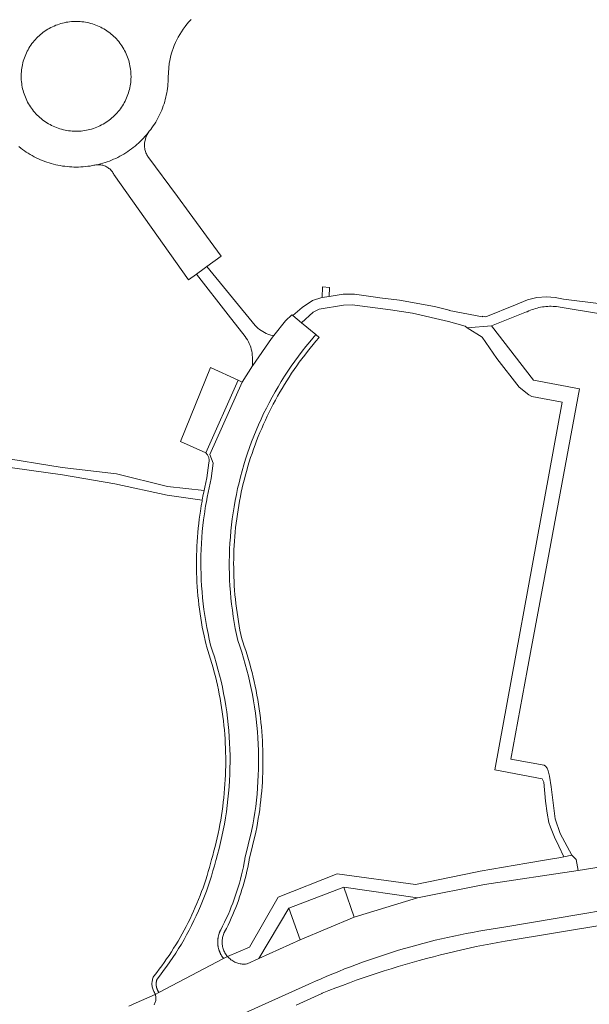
# Model space of a CAD drawing. Extents: x 146402 to 164798, y 455483 to 464134.
# Tile 454 of 575: x 158864 to 158942, y 460480 to 460615. Entities that reach past the tile are written whole.
import ezdxf

# ---------------------------------------------------------------- set-up
doc = ezdxf.new("R2010")
doc.units = 0
doc.header["$LTSCALE"] = 0.2
for name, color, linetype, lineweight in [('B-XX-VH-VERHARDING_BETONSTRAATSTEEN-GV', 252, 'CONTINUOUS', 18), ('B-XX-VH-VERHARDING_HALFVERHARDING-GV', 252, 'CONTINUOUS', 18), ('B-XX-VH-VERHARDING_STRAATBAKSTEEN-GV', 252, 'CONTINUOUS', 18), ('B-XX-VH-VERHARDING_TEGEL-GV', 252, 'CONTINUOUS', 18)]:
    doc.layers.add(name, color=color, linetype=linetype, lineweight=lineweight)

msp = doc.modelspace()

# ---------------------------------------------------------------- linework, layer by layer
at = {"layer": 'B-XX-VH-VERHARDING_BETONSTRAATSTEEN-GV'}
for points in [[(158881.296, 460599.231), (158881.709, 460599.903), (158881.518, 460599.659), (158881.318, 460599.416), (158881.111, 460599.178), (158880.899, 460598.946), (158880.681, 460598.719), (158880.457, 460598.498), (158880.228, 460598.282), (158879.993, 460598.072), (158879.753, 460597.869), (158879.508, 460597.671), (158879.258, 460597.48), (158879.003, 460597.295), (158878.744, 460597.117), (158878.48, 460596.946), (158878.212, 460596.781), (158877.939, 460596.623), (158877.663, 460596.472), (158877.383, 460596.328), (158877.1, 460596.191), (158876.813, 460596.062), (158876.523, 460595.94), (158876.23, 460595.825), (158875.934, 460595.718), (158875.635, 460595.618), (158875.334, 460595.526), (158875.031, 460595.442), (158874.726, 460595.365), (158874.417, 460595.296), (158874.498, 460595.306), (158874.635, 460595.315), (158874.773, 460595.317), (158874.91, 460595.31), (158875.046, 460595.296), (158875.182, 460595.273), (158875.316, 460595.243), (158875.448, 460595.205), (158875.577, 460595.159), (158875.704, 460595.106), (158875.827, 460595.045), (158875.947, 460594.978), (158876.063, 460594.903), (158876.174, 460594.822), (158876.28, 460594.735), (158876.38, 460594.641), (158876.476, 460594.543), (158876.565, 460594.438), (158876.648, 460594.329), (158876.725, 460594.215), (158876.794, 460594.096), (158876.857, 460593.974), (158887.093, 460579.54), (158888.167, 460580.314), (158889.243, 460581.092), (158889.624, 460581.367), (158891.545, 460582.754), (158887.195, 460588.783), (158885.578, 460590.965), (158881.514, 460596.45), (158881.449, 460596.556), (158881.375, 460596.69), (158881.308, 460596.827), (158881.248, 460596.968), (158881.196, 460597.112), (158881.151, 460597.259), (158881.114, 460597.407), (158881.085, 460597.558), (158881.064, 460597.709), (158881.05, 460597.862), (158881.045, 460598.015), (158881.048, 460598.168), (158881.058, 460598.321), (158881.077, 460598.473)], [(158893.916, 460565.746), (158890.111, 460567.491), (158885.975, 460557.326), (158889.479, 460555.781)]]:
    msp.add_lwpolyline(points, close=True, dxfattribs=at)
at = {"layer": 'B-XX-VH-VERHARDING_HALFVERHARDING-GV'}
msp.add_lwpolyline([(158948.475, 460575.647), (158938.519, 460576.881), (158937.363, 460577.118), (158936.186, 460577.194), (158934.86, 460577.085), (158933.567, 460576.773), (158931.921, 460576.105), (158927.868, 460574.461), (158927.425, 460574.524), (158927.41, 460574.448), (158922.855, 460575.297), (158922.862, 460575.338), (158920.811, 460575.843), (158916.05, 460576.713), (158913.319, 460577.064), (158913.054, 460577.098), (158909.859, 460577.568), (158908.304, 460577.568), (158906.388, 460577.251), (158905.401, 460577.088), (158905.361, 460577.081), (158904.106, 460576.696), (158902.665, 460575.712), (158901.407, 460574.61), (158902.597, 460573.622), (158904.204, 460575.083), (158905.011, 460575.476), (158908.356, 460576.065), (158909.519, 460576.103), (158914.787, 460575.424), (158917.79, 460574.951), (158922.739, 460573.785), (158925.015, 460573.145), (158925.316, 460572.952), (158928.67, 460573.212), (158933.469, 460575.121), (158933.528, 460575.15), (158933.751, 460575.252), (158933.977, 460575.348), (158934.206, 460575.435), (158934.438, 460575.516), (158934.672, 460575.588), (158934.908, 460575.653), (158935.147, 460575.711), (158935.387, 460575.76), (158935.629, 460575.802), (158935.872, 460575.835), (158936.115, 460575.861), (158936.36, 460575.879), (158936.605, 460575.889), (158936.85, 460575.891), (158937.095, 460575.885), (158937.34, 460575.87), (158937.584, 460575.848), (158937.828, 460575.818), (158938.07, 460575.78), (158948.328, 460574.096)], dxfattribs=at)
for points in [[(158934.393, 460565.744), (158928.67, 460573.212), (158925.316, 460572.952), (158927.369, 460571.636), (158929.4, 460568.711), (158932.433, 460564.783), (158933.749, 460563.742), (158934.182, 460563.493), (158938.332, 460562.728), (158936.545, 460552.977), (158929.097, 460512.268), (158935.599, 460511.056), (158935.822, 460510.616), (158936.075, 460507.968), (158936.287, 460506.36), (158936.522, 460505.078), (158936.756, 460504.425), (158937.27, 460503.05), (158937.878, 460501.815), (158938.583, 460500.364), (158939.688, 460500.594), (158938.057, 460503.564), (158937.378, 460505.568), (158936.813, 460509.975), (158936.624, 460511.42), (158936.413, 460512.166), (158936.262, 460512.498), (158936.035, 460512.808), (158935.861, 460512.937), (158931.312, 460513.754), (158933.56, 460525.926), (158934.014, 460528.384), (158936.549, 460542.107), (158940.702, 460564.572)], [(158940.251, 460500), (158939.688, 460500.594), (158938.583, 460500.364), (158937.884, 460500.219), (158936.46, 460500), (158933.505, 460499.494), (158927.074, 460498.397), (158926.466, 460498.269), (158918.221, 460496.546), (158907.488, 460497.998), (158899.367, 460494.798), (158895.445, 460487.936), (158892.452, 460486.664), (158892.556, 460486.549), (158892.665, 460486.441), (158892.78, 460486.337), (158892.9, 460486.24), (158893.025, 460486.15), (158893.155, 460486.066), (158893.288, 460485.988), (158893.426, 460485.918), (158893.567, 460485.855), (158893.711, 460485.8), (158893.858, 460485.751), (158894.007, 460485.711), (158894.158, 460485.678), (158894.31, 460485.654), (158894.464, 460485.637), (158894.618, 460485.628), (158894.772, 460485.627), (158894.927, 460485.634), (158895.08, 460485.649), (158895.111, 460485.653), (158896.75, 460486.416), (158900.846, 460493.301), (158908.388, 460496.184), (158918.52, 460494.715), (158927.673, 460496.537), (158940.541, 460498.482)]]:
    msp.add_lwpolyline(points, close=True, dxfattribs=at)
at = {"layer": 'B-XX-VH-VERHARDING_STRAATBAKSTEEN-GV'}
for points in [[(158863.826, 460597.801), (158864.072, 460597.605), (158864.324, 460597.415), (158864.581, 460597.231), (158864.842, 460597.054), (158865.107, 460596.884), (158865.377, 460596.72), (158865.651, 460596.563), (158865.928, 460596.414), (158866.21, 460596.271), (158866.495, 460596.136), (158866.783, 460596.008), (158867.074, 460595.887), (158867.369, 460595.773), (158867.666, 460595.667), (158867.966, 460595.569), (158868.268, 460595.478), (158868.572, 460595.395), (158868.878, 460595.32), (158869.186, 460595.253), (158869.496, 460595.193), (158869.807, 460595.141), (158870.12, 460595.098), (158870.433, 460595.062), (158870.747, 460595.034), (158871.062, 460595.014), (158871.377, 460595.002), (158871.693, 460594.998), (158872.008, 460595.002), (158872.323, 460595.014), (158872.638, 460595.034), (158872.952, 460595.062), (158873.266, 460595.098), (158873.578, 460595.141), (158873.889, 460595.193), (158874.11, 460595.235), (158874.227, 460595.264), (158874.362, 460595.289), (158874.417, 460595.296), (158874.726, 460595.365), (158875.031, 460595.442), (158875.334, 460595.526), (158875.635, 460595.618), (158875.934, 460595.718), (158876.23, 460595.825), (158876.523, 460595.94), (158876.813, 460596.062), (158877.1, 460596.191), (158877.383, 460596.328), (158877.663, 460596.472), (158877.939, 460596.623), (158878.212, 460596.781), (158878.48, 460596.946), (158878.744, 460597.117), (158879.003, 460597.295), (158879.258, 460597.48), (158879.508, 460597.671), (158879.753, 460597.869), (158879.993, 460598.072), (158880.228, 460598.282), (158880.457, 460598.498), (158880.681, 460598.719), (158880.899, 460598.946), (158881.111, 460599.178), (158881.318, 460599.416), (158881.518, 460599.659), (158881.709, 460599.903), (158881.898, 460600.146), (158882.08, 460600.394), (158882.256, 460600.647), (158882.425, 460600.904), (158882.587, 460601.165), (158882.743, 460601.431), (158882.892, 460601.7), (158883.033, 460601.973), (158883.168, 460602.25), (158883.295, 460602.53), (158883.415, 460602.814), (158883.527, 460603.1), (158883.632, 460603.39), (158883.73, 460603.681), (158883.82, 460603.976), (158883.902, 460604.272), (158883.976, 460604.571), (158884.043, 460604.872), (158884.102, 460605.174), (158884.152, 460605.477), (158884.196, 460605.782), (158884.231, 460606.088), (158884.258, 460606.394), (158884.277, 460606.701), (158884.288, 460607.009), (158884.291, 460607.317), (158884.428, 460609.222), (158884.506, 460609.641), (158884.599, 460610.058), (158884.709, 460610.47), (158884.833, 460610.878), (158884.973, 460611.281), (158885.128, 460611.679), (158885.298, 460612.071), (158885.482, 460612.456), (158885.68, 460612.834), (158885.893, 460613.203), (158886.119, 460613.565), (158886.359, 460613.918), (158886.611, 460614.262), (158886.877, 460614.597), (158887.154, 460614.921), (158887.444, 460615.234)], [(158949.997, 460500), (158940.541, 460498.482), (158927.673, 460496.537), (158918.52, 460494.715), (158909.831, 460492.073), (158902.386, 460488.951), (158896.75, 460486.416), (158895.111, 460485.653), (158895.08, 460485.649), (158894.927, 460485.634), (158894.772, 460485.627), (158894.618, 460485.628), (158894.464, 460485.637), (158894.31, 460485.654), (158894.158, 460485.678), (158894.007, 460485.711), (158893.858, 460485.751), (158893.711, 460485.8), (158893.567, 460485.855), (158893.426, 460485.918), (158893.288, 460485.988), (158893.155, 460486.066), (158893.025, 460486.15), (158892.9, 460486.24), (158892.78, 460486.337), (158892.665, 460486.441), (158892.556, 460486.549), (158892.452, 460486.664), (158891.907, 460486.379), (158886.594, 460483.593), (158883.04, 460481.73), (158882.535, 460481.466), (158882.544, 460481.436), (158882.575, 460481.322), (158882.597, 460481.206), (158882.611, 460481.089), (158882.618, 460480.971), (158882.617, 460480.852), (158882.607, 460480.735), (158882.59, 460480.618), (158882.565, 460480.502), (158882.532, 460480.389), (158882.491, 460480.278), (158882.443, 460480.17), (158882.388, 460480.066)], [(158869.901, 460467.692), (158903.579, 460482.862), (158903.692, 460482.914), (158904.485, 460483.274), (158905.281, 460483.626), (158906.08, 460483.971), (158906.882, 460484.309), (158907.688, 460484.639), (158908.496, 460484.962), (158909.307, 460485.278), (158910.121, 460485.585), (158910.938, 460485.886), (158911.758, 460486.179), (158912.58, 460486.464), (158913.405, 460486.742), (158914.232, 460487.012), (158915.062, 460487.275), (158915.894, 460487.53), (158916.729, 460487.777), (158917.565, 460488.017), (158918.404, 460488.249), (158919.245, 460488.473), (158920.089, 460488.69), (158920.933, 460488.898), (158921.78, 460489.099), (158922.629, 460489.293), (158923.479, 460489.478), (158924.332, 460489.655), (158925.185, 460489.825), (158926.041, 460489.987), (158926.897, 460490.141), (158927.755, 460490.287), (158928.615, 460490.425), (158929.475, 460490.556), (158930.337, 460490.678), (158954.71, 460494.799)]]:
    msp.add_lwpolyline(points, dxfattribs=at)
for points in [[(158871.508, 460614.982), (158871.73, 460614.984), (158871.975, 460614.978), (158872.221, 460614.964), (158872.465, 460614.942), (158872.709, 460614.912), (158872.951, 460614.874), (158873.192, 460614.829), (158873.432, 460614.775), (158873.67, 460614.714), (158873.905, 460614.645), (158874.138, 460614.568), (158874.369, 460614.484), (158874.597, 460614.392), (158874.821, 460614.293), (158875.042, 460614.187), (158875.26, 460614.074), (158875.474, 460613.953), (158875.684, 460613.826), (158875.889, 460613.692), (158876.09, 460613.551), (158876.287, 460613.404), (158876.478, 460613.25), (158876.664, 460613.091), (158876.845, 460612.925), (158877.021, 460612.753), (158877.191, 460612.576), (158877.355, 460612.394), (158877.513, 460612.206), (158877.665, 460612.013), (158877.81, 460611.815), (158877.949, 460611.613), (158878.081, 460611.406), (158878.207, 460611.195), (158878.325, 460610.98), (158878.437, 460610.761), (158878.541, 460610.539), (158878.638, 460610.314), (158878.727, 460610.085), (158878.809, 460609.854), (158878.884, 460609.62), (158878.95, 460609.384), (158879.009, 460609.146), (158879.061, 460608.905), (158879.104, 460608.664), (158879.14, 460608.421), (158879.167, 460608.177), (158879.187, 460607.933), (158879.198, 460607.687), (158879.202, 460607.442), (158879.201, 460607.347), (158879.194, 460607.101), (158879.179, 460606.856), (158879.156, 460606.612), (158879.125, 460606.368), (158879.086, 460606.126), (158879.039, 460605.885), (158878.985, 460605.646), (158878.922, 460605.409), (158878.852, 460605.173), (158878.774, 460604.94), (158878.689, 460604.71), (158878.596, 460604.483), (158878.496, 460604.259), (158878.389, 460604.038), (158878.274, 460603.821), (158878.153, 460603.608), (158878.025, 460603.399), (158877.889, 460603.194), (158877.748, 460602.993), (158877.6, 460602.798), (158877.445, 460602.607), (158877.284, 460602.421), (158877.118, 460602.241), (158876.945, 460602.066), (158876.767, 460601.897), (158876.584, 460601.734), (158876.395, 460601.577), (158876.202, 460601.426), (158876.003, 460601.282), (158875.8, 460601.144), (158875.593, 460601.013), (158875.381, 460600.888), (158875.166, 460600.771), (158874.946, 460600.661), (158874.724, 460600.558), (158874.498, 460600.462), (158874.269, 460600.373), (158874.037, 460600.292), (158873.803, 460600.219), (158873.566, 460600.153), (158873.328, 460600.095), (158873.087, 460600.045), (158872.846, 460600.003), (158872.603, 460599.969), (158872.359, 460599.942), (158872.114, 460599.924), (158871.869, 460599.914), (158871.623, 460599.911), (158871.378, 460599.917), (158871.133, 460599.93), (158870.888, 460599.952), (158870.645, 460599.981), (158870.402, 460600.019), (158870.161, 460600.064), (158869.921, 460600.117), (158869.683, 460600.178), (158869.448, 460600.247), (158869.214, 460600.323), (158868.984, 460600.407), (158868.756, 460600.498), (158868.531, 460600.597), (158868.31, 460600.703), (158868.092, 460600.816), (158867.878, 460600.936), (158867.668, 460601.063), (158867.462, 460601.197), (158867.261, 460601.337), (158867.064, 460601.484), (158866.873, 460601.637), (158866.686, 460601.797), (158866.505, 460601.962), (158866.329, 460602.134), (158866.159, 460602.311), (158865.995, 460602.493), (158865.836, 460602.681), (158865.684, 460602.873), (158865.538, 460603.071), (158865.399, 460603.273), (158865.267, 460603.479), (158865.141, 460603.69), (158865.022, 460603.905), (158864.911, 460604.124), (158864.806, 460604.346), (158864.709, 460604.571), (158864.619, 460604.799), (158864.536, 460605.031), (158864.462, 460605.264), (158864.395, 460605.501), (158864.335, 460605.739), (158864.284, 460605.979), (158864.24, 460606.22), (158864.204, 460606.463), (158864.176, 460606.707), (158864.156, 460606.951), (158864.144, 460607.197), (158864.14, 460607.442), (158864.141, 460607.582), (158864.149, 460607.827), (158864.166, 460608.072), (158864.19, 460608.316), (158864.222, 460608.56), (158864.262, 460608.802), (158864.31, 460609.043), (158864.366, 460609.282), (158864.429, 460609.519), (158864.5, 460609.754), (158864.579, 460609.986), (158864.666, 460610.216), (158864.759, 460610.443), (158864.86, 460610.666), (158864.969, 460610.887), (158865.084, 460611.103), (158865.207, 460611.316), (158865.336, 460611.525), (158865.472, 460611.729), (158865.615, 460611.929), (158865.764, 460612.124), (158865.919, 460612.314), (158866.081, 460612.499), (158866.248, 460612.678), (158866.421, 460612.852), (158866.6, 460613.02), (158866.784, 460613.183), (158866.974, 460613.339), (158867.168, 460613.489), (158867.367, 460613.632), (158867.571, 460613.769), (158867.779, 460613.9), (158867.991, 460614.023), (158868.207, 460614.139), (158868.427, 460614.249), (158868.65, 460614.351), (158868.876, 460614.446), (158869.106, 460614.533), (158869.338, 460614.613), (158869.572, 460614.685), (158869.809, 460614.75), (158870.048, 460614.807), (158870.288, 460614.856), (158870.53, 460614.897), (158870.774, 460614.93), (158871.018, 460614.955), (158871.263, 460614.973)], [(158896.241, 460573.279), (158889.624, 460581.367), (158889.243, 460581.092), (158888.167, 460580.314), (158892.527, 460574.714), (158894.844, 460571.738), (158895.007, 460571.514), (158895.157, 460571.279), (158895.294, 460571.036), (158895.417, 460570.785), (158895.525, 460570.528), (158895.618, 460570.265), (158895.696, 460569.997), (158895.758, 460569.725), (158895.805, 460569.451), (158895.835, 460569.173), (158895.85, 460568.895), (158895.884, 460567.73), (158895.898, 460567.752), (158898.459, 460571.486), (158898.796, 460571.907), (158898.365, 460571.929), (158898.23, 460571.97), (158897.978, 460572.06), (158897.732, 460572.165), (158897.492, 460572.285), (158897.26, 460572.418), (158897.036, 460572.565), (158896.822, 460572.726), (158896.617, 460572.898), (158896.424, 460573.083)], [(158901.407, 460574.61), (158901.283, 460574.712), (158900.406, 460573.914), (158898.796, 460571.907), (158898.459, 460571.486), (158895.898, 460567.752), (158895.884, 460567.73), (158894.464, 460565.502), (158890.027, 460555.537), (158890.476, 460554.357), (158890.217, 460552.264), (158890.061, 460551.63), (158889.915, 460550.993), (158889.779, 460550.353), (158889.654, 460549.712), (158889.592, 460549.389), (158889.533, 460549.065), (158889.476, 460548.741), (158889.421, 460548.416), (158889.391, 460548.234), (158889.362, 460548.052), (158889.333, 460547.87), (158889.305, 460547.688), (158889.266, 460547.419), (158889.228, 460547.15), (158889.192, 460546.881), (158889.157, 460546.612), (158889.06, 460545.793), (158888.978, 460544.972), (158888.91, 460544.149), (158888.856, 460543.326), (158888.816, 460542.502), (158888.791, 460541.677), (158888.78, 460540.852), (158888.784, 460540.027), (158888.802, 460539.202), (158888.834, 460538.377), (158888.88, 460537.553), (158888.941, 460536.73), (158889.016, 460535.909), (158889.105, 460535.088), (158889.209, 460534.27), (158889.326, 460533.453), (158889.458, 460532.639), (158889.604, 460531.826), (158889.765, 460531.017), (158889.939, 460530.21), (158890.127, 460529.407), (158890.4, 460528.593), (158890.658, 460527.774), (158890.902, 460526.95), (158891.131, 460526.122), (158891.346, 460525.291), (158891.546, 460524.456), (158891.731, 460523.617), (158891.901, 460522.775), (158892.057, 460521.931), (158892.198, 460521.084), (158892.323, 460520.234), (158892.434, 460519.382), (158892.53, 460518.529), (158892.611, 460517.674), (158892.676, 460516.817), (158892.727, 460515.96), (158892.762, 460515.102), (158892.782, 460514.244), (158892.788, 460513.385), (158892.777, 460512.526), (158892.752, 460511.668), (158892.712, 460510.81), (158892.657, 460509.953), (158892.587, 460509.097), (158892.501, 460508.242), (158892.401, 460507.389), (158892.285, 460506.538), (158892.155, 460505.689), (158892.009, 460504.843), (158891.849, 460503.999), (158891.674, 460503.158), (158891.484, 460502.321), (158891.279, 460501.487), (158891.06, 460500.656), (158890.874, 460500), (158890.826, 460499.83), (158890.643, 460499.122), (158890.447, 460498.418), (158890.24, 460497.717), (158890.021, 460497.02), (158889.789, 460496.327), (158889.546, 460495.638), (158889.291, 460494.953), (158889.024, 460494.273), (158888.745, 460493.597), (158888.455, 460492.926), (158888.154, 460492.26), (158887.841, 460491.6), (158887.516, 460490.945), (158887.181, 460490.296), (158886.834, 460489.652), (158886.477, 460489.015), (158886.108, 460488.384), (158885.729, 460487.759), (158885.339, 460487.141), (158884.938, 460486.529), (158884.527, 460485.925), (158884.106, 460485.328), (158883.674, 460484.738), (158883.233, 460484.156), (158882.781, 460483.581), (158882.769, 460483.549), (158882.758, 460483.518), (158882.748, 460483.486), (158882.738, 460483.454), (158882.728, 460483.422), (158882.719, 460483.389), (158882.711, 460483.356), (158882.703, 460483.324), (158882.696, 460483.291), (158882.689, 460483.258), (158882.683, 460483.225), (158882.678, 460483.192), (158882.673, 460483.159), (158882.668, 460483.125), (158882.665, 460483.092), (158882.661, 460483.058), (158882.659, 460483.025), (158882.657, 460482.991), (158882.655, 460482.958), (158882.655, 460482.924), (158882.654, 460482.89), (158882.655, 460482.857), (158882.655, 460482.823), (158882.657, 460482.79), (158882.659, 460482.756), (158882.662, 460482.723), (158882.665, 460482.689), (158882.669, 460482.656), (158882.673, 460482.622), (158882.678, 460482.589), (158882.683, 460482.556), (158882.69, 460482.523), (158882.696, 460482.49), (158882.703, 460482.457), (158882.711, 460482.424), (158882.72, 460482.392), (158882.729, 460482.359), (158882.738, 460482.327), (158882.748, 460482.295), (158882.759, 460482.263), (158882.77, 460482.231), (158882.782, 460482.2), (158882.794, 460482.169), (158882.807, 460482.137), (158882.82, 460482.107), (158882.834, 460482.076), (158882.848, 460482.046), (158882.863, 460482.015), (158882.879, 460481.986), (158882.894, 460481.956), (158882.911, 460481.927), (158882.928, 460481.898), (158882.945, 460481.869), (158882.963, 460481.841), (158882.982, 460481.812), (158883.001, 460481.785), (158883.02, 460481.757), (158883.04, 460481.73), (158886.594, 460483.593), (158891.907, 460486.379), (158891.868, 460486.428), (158891.829, 460486.478), (158891.792, 460486.528), (158891.755, 460486.579), (158891.719, 460486.631), (158891.685, 460486.683), (158891.65, 460486.736), (158891.617, 460486.79), (158891.585, 460486.844), (158891.554, 460486.898), (158891.524, 460486.954), (158891.495, 460487.009), (158891.467, 460487.065), (158891.439, 460487.122), (158891.413, 460487.179), (158891.388, 460487.237), (158891.363, 460487.295), (158891.34, 460487.353), (158891.318, 460487.412), (158891.297, 460487.471), (158891.277, 460487.531), (158891.258, 460487.591), (158891.24, 460487.651), (158891.223, 460487.711), (158891.207, 460487.772), (158891.192, 460487.833), (158891.178, 460487.894), (158891.165, 460487.956), (158891.153, 460488.018), (158891.143, 460488.08), (158891.133, 460488.142), (158891.125, 460488.204), (158891.117, 460488.267), (158891.111, 460488.329), (158891.106, 460488.392), (158891.102, 460488.455), (158891.099, 460488.517), (158891.097, 460488.58), (158891.096, 460488.643), (158891.096, 460488.706), (158891.098, 460488.769), (158891.1, 460488.832), (158891.104, 460488.894), (158891.108, 460488.957), (158891.114, 460489.02), (158891.121, 460489.082), (158891.129, 460489.144), (158891.138, 460489.207), (158891.148, 460489.269), (158891.159, 460489.331), (158891.172, 460489.392), (158891.185, 460489.454), (158891.199, 460489.515), (158891.215, 460489.576), (158891.231, 460489.637), (158891.249, 460489.697), (158891.267, 460489.757), (158891.287, 460489.817), (158891.308, 460489.876), (158891.33, 460489.935), (158891.352, 460489.994), (158891.376, 460490.052), (158891.401, 460490.109), (158891.427, 460490.167), (158891.453, 460490.224), (158891.481, 460490.28), (158891.51, 460490.336), (158891.773, 460490.849), (158892.026, 460491.367), (158892.271, 460491.888), (158892.507, 460492.414), (158892.734, 460492.944), (158892.952, 460493.478), (158893.16, 460494.015), (158893.36, 460494.556), (158893.55, 460495.1), (158893.73, 460495.647), (158893.902, 460496.198), (158894.063, 460496.751), (158894.216, 460497.307), (158894.358, 460497.865), (158894.492, 460498.426), (158894.615, 460498.989), (158894.729, 460499.554), (158894.811, 460500), (158894.833, 460500.121), (158895.745, 460503.889), (158895.906, 460504.73), (158896.052, 460505.574), (158896.183, 460506.42), (158896.3, 460507.269), (158896.402, 460508.119), (158896.489, 460508.971), (158896.561, 460509.825), (158896.618, 460510.679), (158896.66, 460511.535), (158896.687, 460512.391), (158896.7, 460513.247), (158896.697, 460514.104), (158896.679, 460514.96), (158896.647, 460515.816), (158896.599, 460516.671), (158896.537, 460517.525), (158896.46, 460518.378), (158896.368, 460519.229), (158896.261, 460520.079), (158896.139, 460520.927), (158896.002, 460521.772), (158895.851, 460522.615), (158895.685, 460523.456), (158895.504, 460524.293), (158895.309, 460525.127), (158895.099, 460525.957), (158894.875, 460526.784), (158894.637, 460527.606), (158894.383, 460528.424), (158894.116, 460529.238), (158893.835, 460530.047), (158893.659, 460530.868), (158893.498, 460531.692), (158893.351, 460532.519), (158893.219, 460533.348), (158893.101, 460534.179), (158892.998, 460535.012), (158892.909, 460535.847), (158892.835, 460536.683), (158892.776, 460537.521), (158892.732, 460538.359), (158892.702, 460539.198), (158892.687, 460540.038), (158892.687, 460540.878), (158892.701, 460541.717), (158892.731, 460542.556), (158892.775, 460543.395), (158892.834, 460544.232), (158892.907, 460545.069), (158892.995, 460545.903), (158893.098, 460546.737), (158893.215, 460547.568), (158893.347, 460548.397), (158893.494, 460549.224), (158893.655, 460550.048), (158893.83, 460550.869), (158894.02, 460551.687), (158894.224, 460552.501), (158894.442, 460553.312), (158894.675, 460554.119), (158894.922, 460554.921), (158895.182, 460555.719), (158895.457, 460556.513), (158895.746, 460557.301), (158896.048, 460558.084), (158896.364, 460558.862), (158896.694, 460559.634), (158897.037, 460560.401), (158897.394, 460561.161), (158897.764, 460561.914), (158898.147, 460562.661), (158898.543, 460563.402), (158898.953, 460564.135), (158899.374, 460564.861), (158899.809, 460565.579), (158900.256, 460566.29), (158900.716, 460566.992), (158901.188, 460567.687), (158901.672, 460568.373), (158902.168, 460569.05), (158902.675, 460569.719), (158903.195, 460570.379), (158903.726, 460571.029), (158904.549, 460572.003), (158902.597, 460573.622)], [(158905.012, 460571.619), (158904.549, 460572.003), (158903.726, 460571.029), (158903.195, 460570.379), (158902.675, 460569.719), (158902.168, 460569.05), (158901.672, 460568.373), (158901.188, 460567.687), (158900.716, 460566.992), (158900.256, 460566.29), (158899.809, 460565.579), (158899.374, 460564.861), (158898.953, 460564.135), (158898.543, 460563.402), (158898.147, 460562.661), (158897.764, 460561.914), (158897.394, 460561.161), (158897.037, 460560.401), (158896.694, 460559.634), (158896.364, 460558.862), (158896.048, 460558.084), (158895.746, 460557.301), (158895.457, 460556.513), (158895.182, 460555.719), (158894.922, 460554.921), (158894.675, 460554.119), (158894.442, 460553.312), (158894.224, 460552.501), (158894.02, 460551.687), (158893.83, 460550.869), (158893.655, 460550.048), (158893.494, 460549.224), (158893.347, 460548.397), (158893.215, 460547.568), (158893.098, 460546.737), (158892.995, 460545.903), (158892.907, 460545.069), (158892.834, 460544.232), (158892.775, 460543.395), (158892.731, 460542.556), (158892.701, 460541.717), (158892.687, 460540.878), (158892.687, 460540.038), (158892.702, 460539.198), (158892.732, 460538.359), (158892.776, 460537.521), (158892.835, 460536.683), (158892.909, 460535.847), (158892.998, 460535.012), (158893.101, 460534.179), (158893.219, 460533.348), (158893.351, 460532.519), (158893.498, 460531.692), (158893.659, 460530.868), (158893.835, 460530.047), (158894.116, 460529.238), (158894.383, 460528.424), (158894.637, 460527.606), (158894.875, 460526.784), (158895.099, 460525.957), (158895.309, 460525.127), (158895.504, 460524.293), (158895.685, 460523.456), (158895.851, 460522.615), (158896.002, 460521.772), (158896.139, 460520.927), (158896.261, 460520.079), (158896.368, 460519.229), (158896.46, 460518.378), (158896.537, 460517.525), (158896.599, 460516.671), (158896.647, 460515.816), (158896.679, 460514.96), (158896.697, 460514.104), (158896.7, 460513.247), (158896.687, 460512.391), (158896.66, 460511.535), (158896.618, 460510.679), (158896.561, 460509.825), (158896.489, 460508.971), (158896.402, 460508.119), (158896.3, 460507.269), (158896.183, 460506.42), (158896.052, 460505.574), (158895.906, 460504.73), (158895.745, 460503.889), (158894.833, 460500.121), (158894.811, 460500), (158894.729, 460499.554), (158894.615, 460498.989), (158894.492, 460498.426), (158894.358, 460497.865), (158894.216, 460497.307), (158894.063, 460496.751), (158893.902, 460496.198), (158893.73, 460495.647), (158893.55, 460495.1), (158893.36, 460494.556), (158893.16, 460494.015), (158892.952, 460493.478), (158892.734, 460492.944), (158892.507, 460492.414), (158892.271, 460491.888), (158892.026, 460491.367), (158891.773, 460490.849), (158891.51, 460490.336), (158891.481, 460490.28), (158891.453, 460490.224), (158891.427, 460490.167), (158891.401, 460490.109), (158891.376, 460490.052), (158891.352, 460489.994), (158891.33, 460489.935), (158891.308, 460489.876), (158891.287, 460489.817), (158891.267, 460489.757), (158891.249, 460489.697), (158891.231, 460489.637), (158891.215, 460489.576), (158891.199, 460489.515), (158891.185, 460489.454), (158891.172, 460489.392), (158891.159, 460489.331), (158891.148, 460489.269), (158891.138, 460489.207), (158891.129, 460489.144), (158891.121, 460489.082), (158891.114, 460489.02), (158891.108, 460488.957), (158891.104, 460488.894), (158891.1, 460488.832), (158891.098, 460488.769), (158891.096, 460488.706), (158891.096, 460488.643), (158891.097, 460488.58), (158891.099, 460488.517), (158891.102, 460488.455), (158891.106, 460488.392), (158891.111, 460488.329), (158891.117, 460488.267), (158891.125, 460488.204), (158891.133, 460488.142), (158891.143, 460488.08), (158891.153, 460488.018), (158891.165, 460487.956), (158891.178, 460487.894), (158891.192, 460487.833), (158891.207, 460487.772), (158891.223, 460487.711), (158891.24, 460487.651), (158891.258, 460487.591), (158891.277, 460487.531), (158891.297, 460487.471), (158891.318, 460487.412), (158891.34, 460487.353), (158891.363, 460487.295), (158891.388, 460487.237), (158891.413, 460487.179), (158891.439, 460487.122), (158891.467, 460487.065), (158891.495, 460487.009), (158891.524, 460486.954), (158891.554, 460486.898), (158891.585, 460486.844), (158891.617, 460486.79), (158891.65, 460486.736), (158891.685, 460486.683), (158891.719, 460486.631), (158891.755, 460486.579), (158891.792, 460486.528), (158891.829, 460486.478), (158891.868, 460486.428), (158891.907, 460486.379), (158892.452, 460486.664), (158892.352, 460486.783), (158892.259, 460486.907), (158892.172, 460487.035), (158892.091, 460487.168), (158892.018, 460487.304), (158891.952, 460487.445), (158891.893, 460487.588), (158891.841, 460487.734), (158891.798, 460487.883), (158891.762, 460488.034), (158891.733, 460488.187), (158891.713, 460488.341), (158891.701, 460488.495), (158891.696, 460488.65), (158891.7, 460488.805), (158891.711, 460488.96), (158891.731, 460489.114), (158891.758, 460489.267), (158891.793, 460489.418), (158891.837, 460489.567), (158891.887, 460489.713), (158891.945, 460489.857), (158892.011, 460489.998), (158892.041, 460490.057), (158892.28, 460490.522), (158892.512, 460490.991), (158892.736, 460491.463), (158892.953, 460491.939), (158893.163, 460492.418), (158893.366, 460492.9), (158893.561, 460493.385), (158893.749, 460493.873), (158893.929, 460494.364), (158894.101, 460494.857), (158894.267, 460495.353), (158894.424, 460495.852), (158894.574, 460496.353), (158894.716, 460496.856), (158894.851, 460497.361), (158894.977, 460497.869), (158895.096, 460498.378), (158895.207, 460498.889), (158895.311, 460499.401), (158895.406, 460499.915), (158895.421, 460499.999), (158896.328, 460503.748), (158896.448, 460504.367), (158896.56, 460504.987), (158896.665, 460505.609), (158896.761, 460506.232), (158896.85, 460506.856), (158896.931, 460507.481), (158897.003, 460508.107), (158897.068, 460508.734), (158897.125, 460509.362), (158897.174, 460509.99), (158897.215, 460510.619), (158897.248, 460511.249), (158897.273, 460511.879), (158897.29, 460512.509), (158897.298, 460513.139), (158897.299, 460513.769), (158897.292, 460514.4), (158897.277, 460515.03), (158897.254, 460515.66), (158897.223, 460516.29), (158897.184, 460516.919), (158897.137, 460517.547), (158897.082, 460518.175), (158897.019, 460518.802), (158896.948, 460519.429), (158896.869, 460520.054), (158896.782, 460520.679), (158896.688, 460521.302), (158896.585, 460521.924), (158896.474, 460522.544), (158896.356, 460523.163), (158896.23, 460523.781), (158896.096, 460524.397), (158895.954, 460525.011), (158895.804, 460525.623), (158895.647, 460526.234), (158895.482, 460526.842), (158895.309, 460527.448), (158895.128, 460528.052), (158894.94, 460528.654), (158894.744, 460529.253), (158894.541, 460529.85), (158894.4, 460530.249), (158894.271, 460530.85), (158894.15, 460531.453), (158894.036, 460532.057), (158893.931, 460532.662), (158893.833, 460533.269), (158893.743, 460533.877), (158893.661, 460534.486), (158893.588, 460535.096), (158893.522, 460535.707), (158893.464, 460536.319), (158893.414, 460536.932), (158893.372, 460537.545), (158893.337, 460538.159), (158893.312, 460538.773), (158893.293, 460539.387), (158893.283, 460540.002), (158893.281, 460540.617), (158893.287, 460541.231), (158893.301, 460541.846), (158893.323, 460542.46), (158893.353, 460543.074), (158893.391, 460543.687), (158893.437, 460544.3), (158893.491, 460544.913), (158893.552, 460545.524), (158893.622, 460546.135), (158893.7, 460546.745), (158893.786, 460547.353), (158893.879, 460547.961), (158893.981, 460548.567), (158894.09, 460549.172), (158894.207, 460549.775), (158894.332, 460550.377), (158894.465, 460550.977), (158894.606, 460551.575), (158894.754, 460552.172), (158894.911, 460552.766), (158895.074, 460553.359), (158895.246, 460553.949), (158895.425, 460554.537), (158895.612, 460555.122), (158895.807, 460555.705), (158896.009, 460556.286), (158896.218, 460556.864), (158896.436, 460557.439), (158896.66, 460558.011), (158896.892, 460558.58), (158897.132, 460559.146), (158897.378, 460559.709), (158897.633, 460560.269), (158897.894, 460560.825), (158898.162, 460561.378), (158898.438, 460561.927), (158898.721, 460562.473), (158899.011, 460563.015), (158899.308, 460563.553), (158899.612, 460564.087), (158899.923, 460564.618), (158900.24, 460565.144), (158900.565, 460565.666), (158900.896, 460566.183), (158901.234, 460566.697), (158901.579, 460567.206), (158901.93, 460567.71), (158902.288, 460568.21), (158902.652, 460568.705), (158903.023, 460569.195), (158903.4, 460569.681), (158903.784, 460570.161), (158904.173, 460570.637), (158904.569, 460571.107), (158904.971, 460571.572)], [(158894.464, 460565.502), (158893.916, 460565.746), (158889.479, 460555.781), (158889.553, 460555.701), (158889.621, 460555.616), (158889.683, 460555.526), (158889.737, 460555.431), (158889.785, 460555.333), (158889.825, 460555.232), (158889.858, 460555.128), (158889.883, 460555.022), (158889.901, 460554.915), (158889.91, 460554.806), (158889.911, 460554.697), (158889.905, 460554.588), (158889.89, 460554.48), (158889.881, 460554.431), (158889.622, 460552.338), (158889.326, 460551.085), (158889.229, 460550.615), (158889.065, 460549.825), (158888.961, 460549.269), (158888.942, 460549.17), (158888.829, 460548.513), (158888.769, 460548.145), (158888.712, 460547.777), (158888.634, 460547.232), (158888.562, 460546.687), (158888.488, 460546.072), (158888.422, 460545.455), (158888.363, 460544.838), (158888.313, 460544.221), (158888.271, 460543.602), (158888.236, 460542.983), (158888.21, 460542.364), (158888.192, 460541.745), (158888.181, 460541.125), (158888.179, 460540.505), (158888.185, 460539.885), (158888.198, 460539.266), (158888.22, 460538.646), (158888.25, 460538.027), (158888.287, 460537.409), (158888.333, 460536.79), (158888.387, 460536.173), (158888.448, 460535.556), (158888.518, 460534.94), (158888.595, 460534.325), (158888.68, 460533.711), (158888.774, 460533.099), (158888.875, 460532.487), (158888.984, 460531.877), (158889.101, 460531.268), (158889.226, 460530.661), (158889.358, 460530.056), (158889.499, 460529.452), (158889.544, 460529.265), (158889.743, 460528.677), (158889.935, 460528.087), (158890.119, 460527.494), (158890.295, 460526.899), (158890.463, 460526.302), (158890.624, 460525.703), (158890.777, 460525.101), (158890.923, 460524.498), (158891.06, 460523.893), (158891.19, 460523.286), (158891.312, 460522.677), (158891.426, 460522.067), (158891.532, 460521.456), (158891.63, 460520.843), (158891.721, 460520.229), (158891.803, 460519.614), (158891.878, 460518.998), (158891.944, 460518.381), (158892.003, 460517.763), (158892.054, 460517.145), (158892.096, 460516.525), (158892.131, 460515.906), (158892.158, 460515.286), (158892.177, 460514.666), (158892.187, 460514.045), (158892.19, 460513.424), (158892.185, 460512.804), (158892.171, 460512.183), (158892.15, 460511.563), (158892.121, 460510.943), (158892.084, 460510.324), (158892.038, 460509.705), (158891.985, 460509.087), (158891.924, 460508.469), (158891.855, 460507.852), (158891.778, 460507.237), (158891.693, 460506.622), (158891.6, 460506.008), (158891.499, 460505.396), (158891.39, 460504.785), (158891.273, 460504.176), (158891.149, 460503.567), (158891.017, 460502.961), (158890.877, 460502.357), (158890.729, 460501.754), (158890.573, 460501.153), (158890.41, 460500.554), (158890.251, 460499.999), (158890.107, 460499.438), (158889.955, 460498.879), (158889.796, 460498.323), (158889.629, 460497.768), (158889.454, 460497.216), (158889.272, 460496.666), (158889.082, 460496.119), (158888.884, 460495.575), (158888.679, 460495.034), (158888.467, 460494.495), (158888.247, 460493.959), (158888.02, 460493.426), (158887.786, 460492.897), (158887.544, 460492.371), (158887.295, 460491.848), (158887.038, 460491.329), (158886.775, 460490.813), (158886.504, 460490.301), (158886.227, 460489.793), (158885.942, 460489.289), (158885.651, 460488.788), (158885.352, 460488.292), (158885.047, 460487.8), (158884.735, 460487.312), (158884.416, 460486.829), (158884.091, 460486.35), (158883.759, 460485.875), (158883.42, 460485.405), (158883.076, 460484.94), (158882.724, 460484.48), (158882.367, 460484.024), (158882.312, 460483.956), (158882.255, 460483.832), (158882.206, 460483.705), (158882.164, 460483.576), (158882.13, 460483.444), (158882.104, 460483.311), (158882.085, 460483.176), (158882.075, 460483.04), (158882.072, 460482.904), (158882.078, 460482.768), (158882.091, 460482.633), (158882.113, 460482.498), (158882.142, 460482.365), (158882.179, 460482.234), (158882.224, 460482.106), (158882.276, 460481.98), (158882.335, 460481.858), (158882.402, 460481.739), (158882.475, 460481.624), (158882.491, 460481.602), (158882.521, 460481.537), (158882.535, 460481.466), (158883.04, 460481.73), (158883.02, 460481.757), (158883.001, 460481.785), (158882.982, 460481.812), (158882.963, 460481.841), (158882.945, 460481.869), (158882.928, 460481.898), (158882.911, 460481.927), (158882.894, 460481.956), (158882.879, 460481.986), (158882.863, 460482.015), (158882.848, 460482.046), (158882.834, 460482.076), (158882.82, 460482.107), (158882.807, 460482.137), (158882.794, 460482.169), (158882.782, 460482.2), (158882.77, 460482.231), (158882.759, 460482.263), (158882.748, 460482.295), (158882.738, 460482.327), (158882.729, 460482.359), (158882.72, 460482.392), (158882.711, 460482.424), (158882.703, 460482.457), (158882.696, 460482.49), (158882.69, 460482.523), (158882.683, 460482.556), (158882.678, 460482.589), (158882.673, 460482.622), (158882.669, 460482.656), (158882.665, 460482.689), (158882.662, 460482.723), (158882.659, 460482.756), (158882.657, 460482.79), (158882.655, 460482.823), (158882.655, 460482.857), (158882.654, 460482.89), (158882.655, 460482.924), (158882.655, 460482.958), (158882.657, 460482.991), (158882.659, 460483.025), (158882.661, 460483.058), (158882.665, 460483.092), (158882.668, 460483.125), (158882.673, 460483.159), (158882.678, 460483.192), (158882.683, 460483.225), (158882.689, 460483.258), (158882.696, 460483.291), (158882.703, 460483.324), (158882.711, 460483.356), (158882.719, 460483.389), (158882.728, 460483.422), (158882.738, 460483.454), (158882.748, 460483.486), (158882.758, 460483.518), (158882.769, 460483.549), (158882.781, 460483.581), (158883.233, 460484.156), (158883.674, 460484.738), (158884.106, 460485.328), (158884.527, 460485.925), (158884.938, 460486.529), (158885.339, 460487.141), (158885.729, 460487.759), (158886.108, 460488.384), (158886.477, 460489.015), (158886.834, 460489.652), (158887.181, 460490.296), (158887.516, 460490.945), (158887.841, 460491.6), (158888.154, 460492.26), (158888.455, 460492.926), (158888.745, 460493.597), (158889.024, 460494.273), (158889.291, 460494.953), (158889.546, 460495.638), (158889.789, 460496.327), (158890.021, 460497.02), (158890.24, 460497.717), (158890.447, 460498.418), (158890.643, 460499.122), (158890.826, 460499.83), (158890.874, 460500), (158891.06, 460500.656), (158891.279, 460501.487), (158891.484, 460502.321), (158891.674, 460503.158), (158891.849, 460503.999), (158892.009, 460504.843), (158892.155, 460505.689), (158892.285, 460506.538), (158892.401, 460507.389), (158892.501, 460508.242), (158892.587, 460509.097), (158892.657, 460509.953), (158892.712, 460510.81), (158892.752, 460511.668), (158892.777, 460512.526), (158892.788, 460513.385), (158892.782, 460514.244), (158892.762, 460515.102), (158892.727, 460515.96), (158892.676, 460516.817), (158892.611, 460517.674), (158892.53, 460518.529), (158892.434, 460519.382), (158892.323, 460520.234), (158892.198, 460521.084), (158892.057, 460521.931), (158891.901, 460522.775), (158891.731, 460523.617), (158891.546, 460524.456), (158891.346, 460525.291), (158891.131, 460526.122), (158890.902, 460526.95), (158890.658, 460527.774), (158890.4, 460528.593), (158890.127, 460529.407), (158889.939, 460530.21), (158889.765, 460531.017), (158889.604, 460531.826), (158889.458, 460532.639), (158889.326, 460533.453), (158889.209, 460534.27), (158889.105, 460535.088), (158889.016, 460535.909), (158888.941, 460536.73), (158888.88, 460537.553), (158888.834, 460538.377), (158888.802, 460539.202), (158888.784, 460540.027), (158888.78, 460540.852), (158888.791, 460541.677), (158888.816, 460542.502), (158888.856, 460543.326), (158888.91, 460544.149), (158888.978, 460544.972), (158889.06, 460545.793), (158889.157, 460546.612), (158889.192, 460546.881), (158889.228, 460547.15), (158889.266, 460547.419), (158889.305, 460547.688), (158889.333, 460547.87), (158889.362, 460548.052), (158889.391, 460548.234), (158889.421, 460548.416), (158889.476, 460548.741), (158889.533, 460549.065), (158889.592, 460549.389), (158889.654, 460549.712), (158889.779, 460550.353), (158889.915, 460550.993), (158890.061, 460551.63), (158890.217, 460552.264), (158890.476, 460554.357), (158890.027, 460555.537)]]:
    msp.add_lwpolyline(points, close=True, dxfattribs=at)
at = {"layer": 'B-XX-VH-VERHARDING_TEGEL-GV'}
for points in [[(158906.424, 460578.464), (158905.488, 460578.573), (158905.401, 460577.088), (158906.388, 460577.251)], [(158909.831, 460492.073), (158908.388, 460496.184), (158900.846, 460493.301), (158902.386, 460488.951)]]:
    msp.add_lwpolyline(points, close=True, dxfattribs=at)
for points in [[(158860.62, 460554.057), (158869.812, 460552.76), (158876.969, 460551.527), (158884.149, 460549.984), (158888.961, 460549.269), (158889.065, 460549.825), (158889.229, 460550.615), (158884.211, 460551.169), (158877.193, 460552.9), (158869.74, 460553.781), (158860.707, 460555.227)], [(158954.71, 460494.799), (158930.337, 460490.678), (158929.475, 460490.556), (158928.615, 460490.425), (158927.755, 460490.287), (158926.897, 460490.141), (158926.041, 460489.987), (158925.185, 460489.825), (158924.332, 460489.655), (158923.479, 460489.478), (158922.629, 460489.293), (158921.78, 460489.099), (158920.933, 460488.898), (158920.089, 460488.69), (158919.245, 460488.473), (158918.404, 460488.249), (158917.565, 460488.017), (158916.729, 460487.777), (158915.894, 460487.53), (158915.062, 460487.275), (158914.232, 460487.012), (158913.405, 460486.742), (158912.58, 460486.464), (158911.758, 460486.179), (158910.938, 460485.886), (158910.121, 460485.585), (158909.307, 460485.278), (158908.496, 460484.962), (158907.688, 460484.639), (158906.882, 460484.309), (158906.08, 460483.971), (158905.281, 460483.626), (158904.485, 460483.274), (158903.692, 460482.914), (158903.579, 460482.862), (158869.901, 460467.692)], [(158901.872, 460480.011), (158904.35, 460481.148), (158905.373, 460481.616), (158905.4, 460481.627), (158906.336, 460481.998), (158907.274, 460482.361), (158908.216, 460482.717), (158909.16, 460483.065), (158910.106, 460483.406), (158911.056, 460483.739), (158912.008, 460484.065), (158912.963, 460484.383), (158913.92, 460484.693), (158914.88, 460484.996), (158915.842, 460485.291), (158916.806, 460485.579), (158917.773, 460485.859), (158918.742, 460486.131), (158919.713, 460486.396), (158920.686, 460486.652), (158921.661, 460486.902), (158922.637, 460487.143), (158923.616, 460487.376), (158924.597, 460487.602), (158925.58, 460487.82), (158926.564, 460488.03), (158927.549, 460488.232), (158928.537, 460488.427), (158929.526, 460488.613), (158930.516, 460488.792), (158958.391, 460493.415)], [(158882.388, 460480.066), (158882.443, 460480.17), (158882.491, 460480.278), (158882.532, 460480.389), (158882.565, 460480.502), (158882.59, 460480.618), (158882.607, 460480.735), (158882.617, 460480.852), (158882.618, 460480.971), (158882.611, 460481.089), (158882.597, 460481.206), (158882.575, 460481.322), (158882.544, 460481.436), (158882.535, 460481.466), (158879.924, 460480.331), (158878.899, 460479.878)]]:
    msp.add_lwpolyline(points, dxfattribs=at)

doc.saveas('drawing.dxf')
